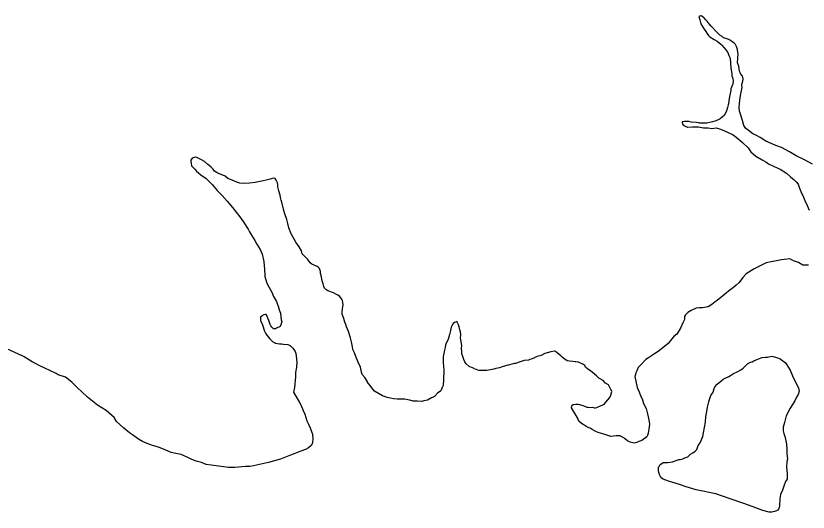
# Model space of a CAD drawing. Extents: x -83719 to 153526, y -11835 to 11446.
# Drawn here: x -2423.9 to -2338.6, y -807.1 to -753.7 of the extents above; entities that cross this region are included whole.
import ezdxf

# ---------------------------------------------------------------- set-up
doc = ezdxf.new("R2010")
doc.units = 0
doc.layers.add('Level 9', color=7, linetype='Continuous')

msp = doc.modelspace()

# ---------------------------------------------------------------- linework, layer by layer
at = {"layer": 'Level 9'}
for points in [[(-2338.084, -769.623), (-2338.963, -769.18), (-2339.843, -768.737), (-2340.588, -768.324), (-2341.435, -767.847), (-2342.042, -767.63), (-2342.548, -767.41), (-2343.122, -767.159), (-2343.733, -766.775), (-2344.139, -766.553), (-2344.511, -766.363), (-2345.022, -765.976), (-2345.261, -765.783), (-2345.503, -765.489), (-2345.652, -764.926), (-2345.837, -764.263), (-2345.946, -763.932), (-2345.991, -763.533), (-2345.97, -763.098), (-2345.887, -762.462), (-2345.77, -761.891), (-2345.684, -761.388), (-2345.691, -761.121), (-2345.662, -760.954), (-2345.603, -760.685), (-2345.576, -760.45), (-2345.652, -760.119), (-2345.72, -760.087), (-2345.895, -759.792), (-2345.93, -759.726), (-2346.006, -759.394), (-2346.048, -759.095), (-2346.158, -758.731), (-2346.139, -758.229), (-2346.118, -757.761), (-2346.123, -757.595), (-2346.165, -757.295), (-2346.274, -756.965), (-2346.379, -756.767), (-2346.551, -756.605), (-2346.687, -756.509), (-2347.095, -756.22), (-2347.33, -756.159), (-2347.667, -756.035), (-2347.837, -755.906), (-2348.075, -755.746), (-2348.521, -755.324), (-2348.9, -754.868), (-2349.003, -754.77), (-2349.243, -754.543), (-2349.451, -754.249), (-2349.589, -754.085), (-2349.83, -753.825), (-2349.966, -753.729), (-2350.101, -753.666), (-2350.134, -753.667), (-2350.332, -753.739), (-2350.258, -754.004), (-2350.222, -754.103), (-2350.11, -754.534), (-2349.936, -754.796), (-2349.761, -755.092), (-2349.587, -755.354), (-2349.482, -755.518), (-2349.308, -755.78), (-2349.171, -755.91), (-2348.695, -756.23), (-2348.358, -756.388), (-2347.982, -756.711), (-2347.879, -756.809), (-2347.604, -757.102), (-2347.431, -757.33), (-2347.223, -757.625), (-2347.114, -757.923), (-2346.973, -758.219), (-2346.924, -758.752), (-2346.91, -759.286), (-2346.832, -759.684), (-2346.793, -759.883), (-2346.786, -760.117), (-2346.714, -760.315), (-2346.639, -760.613), (-2346.695, -761.015), (-2346.758, -761.151)], [(-2346.758, -761.151), (-2346.881, -761.521), (-2346.908, -761.722), (-2347.024, -762.36), (-2347.111, -762.83), (-2347.136, -763.131), (-2347.166, -763.265), (-2347.258, -763.535), (-2347.318, -763.77), (-2347.412, -764.006), (-2347.602, -764.379), (-2347.797, -764.551), (-2348.058, -764.759), (-2348.321, -764.899), (-2348.618, -765.008), (-2348.849, -765.081), (-2349.147, -765.156), (-2349.479, -765.232), (-2349.745, -765.239), (-2350.28, -765.221), (-2350.38, -765.19), (-2350.581, -765.162), (-2351.15, -765.111), (-2351.418, -765.052), (-2351.719, -765.027), (-2351.852, -765.031), (-2351.886, -765.032), (-2352.085, -765.07), (-2352.118, -765.071), (-2352.149, -765.139), (-2352.112, -765.271), (-2352.043, -765.37), (-2351.941, -765.434), (-2351.94, -765.467), (-2351.804, -765.563), (-2351.568, -765.657), (-2351.535, -765.656), (-2351.002, -765.608), (-2350.368, -765.624), (-2349.832, -765.709), (-2349.332, -765.729), (-2348.93, -765.784), (-2348.464, -765.738), (-2347.994, -765.858), (-2347.588, -766.048), (-2347.183, -766.237), (-2346.642, -766.489), (-2346.131, -766.875), (-2345.653, -767.296), (-2345.036, -767.88), (-2344.757, -768.306), (-2344.211, -768.758), (-2343.533, -769.173), (-2343.126, -769.396), (-2342.854, -769.588), (-2342.245, -769.905), (-2341.57, -770.187), (-2340.892, -770.602), (-2340.481, -770.992), (-2340.071, -771.314), (-2339.865, -771.542), (-2339.657, -771.803), (-2339.512, -772.233), (-2339.37, -772.563), (-2339.085, -773.189), (-2338.942, -773.553), (-2338.66, -774.079), (-2338.446, -774.607)], [(-2395.761, -771.521), (-2395.833, -771.356), (-2395.937, -771.192), (-2396.106, -771.13), (-2396.371, -771.204), (-2396.47, -771.24), (-2396.768, -771.315), (-2397.364, -771.465), (-2397.729, -771.542), (-2398.093, -771.619), (-2398.692, -771.669), (-2399.225, -771.717), (-2399.76, -771.665), (-2400.062, -771.573), (-2400.569, -771.353), (-2401.041, -771.166), (-2401.314, -770.94), (-2402.124, -770.595), (-2402.463, -770.404), (-2402.636, -770.175), (-2402.877, -769.915), (-2403.183, -769.69), (-2403.56, -769.333), (-2403.864, -769.175), (-2404.372, -768.922), (-2404.573, -768.894), (-2404.87, -769.002), (-2405.031, -769.207), (-2405.027, -769.34), (-2404.988, -769.54), (-2404.947, -769.806), (-2404.604, -770.163), (-2404.397, -770.391), (-2403.953, -770.779), (-2403.375, -771.164), (-2402.724, -771.814), (-2402.205, -772.467), (-2401.656, -773.019), (-2401.106, -773.605), (-2400.554, -774.291), (-2399.758, -775.303), (-2399.377, -775.827), (-2398.854, -776.647), (-2398.713, -776.91), (-2398.503, -777.272), (-2398.12, -777.862), (-2397.909, -778.257), (-2397.56, -778.814), (-2397.345, -779.343), (-2397.157, -780.105), (-2397.144, -780.572), (-2397.101, -780.905), (-2397.095, -781.138), (-2397.052, -781.471), (-2397.045, -781.738), (-2396.858, -782.434), (-2396.613, -782.861), (-2396.438, -783.156), (-2396.297, -783.42), (-2396.118, -783.882), (-2395.802, -784.441), (-2395.549, -785.135), (-2395.583, -785.136), (-2395.439, -785.499), (-2395.367, -785.697), (-2395.323, -786.063), (-2395.281, -786.396), (-2395.243, -786.562), (-2395.302, -786.83), (-2395.395, -787.1), (-2395.394, -787.133), (-2395.789, -787.311), (-2395.822, -787.312), (-2395.92, -787.382), (-2396.121, -787.354), (-2396.292, -787.192), (-2396.396, -787.061), (-2396.467, -786.896), (-2396.577, -786.565), (-2396.613, -786.466), (-2396.72, -786.202), (-2396.792, -786.037), (-2396.863, -785.872), (-2396.93, -785.841), (-2396.998, -785.809), (-2397.164, -785.847), (-2397.295, -785.917), (-2397.393, -785.987), (-2397.523, -786.124), (-2397.514, -786.458), (-2397.301, -786.919), (-2397.081, -787.614), (-2396.975, -787.845), (-2396.836, -788.041), (-2396.525, -788.433), (-2396.182, -788.757), (-2396.013, -788.853), (-2395.911, -788.917), (-2395.71, -788.945), (-2395.476, -788.972), (-2395.242, -788.998)], [(-2377.843, -791.02), (-2377.833, -791.387), (-2377.787, -791.82), (-2377.777, -792.187), (-2377.835, -792.489), (-2377.829, -792.722), (-2377.821, -793.023), (-2377.846, -793.29), (-2377.875, -793.458), (-2377.969, -793.694), (-2378.126, -794.033), (-2378.452, -794.309), (-2378.776, -794.651), (-2378.907, -794.722), (-2379.105, -794.794), (-2379.532, -795.04), (-2379.93, -795.117), (-2380.161, -795.19), (-2380.629, -795.17), (-2381.096, -795.15), (-2381.432, -795.059), (-2381.668, -794.999), (-2381.969, -794.94), (-2382.803, -794.93), (-2383.204, -794.908), (-2383.539, -794.85), (-2383.875, -794.759), (-2384.178, -794.667), (-2384.381, -794.573), (-2385.261, -794.097), (-2385.539, -793.704), (-2385.608, -793.605), (-2385.746, -793.442), (-2385.919, -793.213), (-2386.024, -793.049), (-2386.058, -793.017), (-2386.303, -792.623), (-2386.579, -792.297), (-2386.653, -792.032), (-2386.768, -791.501), (-2387.017, -790.941), (-2387.267, -790.347), (-2387.411, -789.95), (-2387.588, -789.588), (-2387.629, -789.322), (-2387.744, -788.757), (-2387.823, -788.326), (-2388.042, -787.664), (-2388.256, -787.169), (-2388.33, -786.904), (-2388.437, -786.64), (-2388.548, -786.243), (-2388.728, -785.78), (-2388.735, -785.513), (-2388.65, -784.977), (-2388.622, -784.776), (-2388.662, -784.543), (-2388.702, -784.311), (-2388.772, -784.179), (-2389.015, -783.852), (-2389.184, -783.757), (-2389.421, -783.63), (-2389.658, -783.503), (-2389.76, -783.439), (-2390.164, -783.316), (-2390.265, -783.286), (-2390.503, -783.126), (-2390.64, -782.996), (-2390.712, -782.797), (-2390.786, -782.532), (-2390.859, -782.301), (-2390.932, -782.069), (-2390.974, -781.77), (-2391.015, -781.504), (-2391.051, -781.405), (-2391.056, -781.205), (-2391.166, -780.874), (-2391.303, -780.711), (-2391.439, -780.648), (-2392.013, -780.397), (-2392.183, -780.268), (-2392.426, -779.907), (-2393.044, -779.29), (-2393.12, -778.958), (-2393.365, -778.531), (-2393.712, -778.04), (-2394.237, -777.153), (-2394.456, -776.492), (-2394.569, -776.028), (-2394.681, -775.597), (-2394.898, -774.969), (-2395.008, -774.638), (-2395.196, -773.875), (-2395.306, -773.511), (-2395.381, -773.213), (-2395.421, -772.98), (-2395.534, -772.516), (-2395.646, -772.085), (-2395.653, -771.818), (-2395.691, -771.652), (-2395.761, -771.521)], [(-2338.548, -780.519), (-2339.149, -780.502), (-2339.623, -780.215), (-2340.129, -780.028), (-2340.534, -779.839), (-2341.432, -779.931), (-2343.09, -780.277), (-2344.373, -780.914), (-2345.226, -781.438), (-2345.614, -781.849), (-2346, -782.361), (-2346.325, -782.67), (-2346.619, -782.912), (-2347.141, -783.327), (-2347.402, -783.534), (-2348.347, -784.328)], [(-2348.347, -784.328), (-2348.577, -784.468), (-2348.936, -784.745), (-2349.329, -784.99), (-2349.926, -785.107), (-2350.293, -785.117), (-2350.625, -785.159), (-2351.152, -785.408), (-2351.513, -785.618), (-2351.773, -785.859), (-2351.868, -786.028), (-2351.892, -786.363), (-2352.049, -786.734), (-2352.299, -787.309), (-2352.715, -787.954), (-2353.042, -788.197), (-2353.235, -788.436), (-2353.621, -788.948), (-2354.046, -789.26), (-2354.731, -789.813), (-2355.124, -790.057), (-2355.746, -790.475), (-2356.041, -790.684), (-2356.593, -791.233), (-2356.851, -791.541), (-2357.008, -791.879), (-2357.135, -792.116), (-2357.164, -792.284), (-2357.225, -792.486), (-2356.958, -793.68), (-2356.78, -794.076), (-2356.601, -794.538), (-2356.388, -795), (-2356.277, -795.397), (-2355.994, -795.957), (-2355.915, -796.389), (-2355.802, -796.853), (-2355.688, -797.384), (-2355.647, -797.65), (-2355.732, -798.186), (-2355.787, -798.588), (-2355.88, -798.858), (-2355.943, -798.993), (-2356.466, -799.375), (-2356.597, -799.445), (-2356.795, -799.517), (-2356.994, -799.59), (-2357.292, -799.665), (-2357.593, -799.606), (-2357.728, -799.577), (-2358.032, -799.418), (-2358.203, -799.289), (-2358.339, -799.193), (-2358.408, -799.095), (-2358.476, -799.063), (-2358.779, -798.938), (-2358.814, -798.906), (-2359.081, -798.88), (-2359.248, -798.884), (-2359.812, -798.967), (-2359.913, -798.936), (-2360.25, -798.812), (-2360.654, -798.69), (-2361.192, -798.538), (-2361.361, -798.442), (-2361.834, -798.222), (-2362.039, -798.06), (-2362.173, -798.031), (-2362.512, -797.84), (-2362.953, -797.551), (-2363.261, -797.293), (-2363.403, -796.963), (-2363.649, -796.536), (-2363.824, -796.24), (-2364.034, -795.879), (-2364.037, -795.779), (-2364.006, -795.678), (-2363.942, -795.576), (-2363.877, -795.507), (-2363.811, -795.506), (-2363.578, -795.466), (-2363.478, -795.463), (-2363.344, -795.493), (-2362.942, -795.582), (-2362.705, -795.675), (-2362.537, -795.737), (-2362.402, -795.8), (-2362.235, -795.796), (-2362.001, -795.823), (-2361.801, -795.817), (-2361.599, -795.878), (-2361.499, -795.875), (-2361.334, -795.838), (-2360.839, -795.624), (-2360.74, -795.587), (-2360.609, -795.517), (-2360.477, -795.447), (-2360.349, -795.276), (-2360.123, -795.003), (-2359.929, -794.764), (-2359.804, -794.493)], [(-2359.804, -794.493), (-2359.714, -794.124), (-2359.751, -793.991), (-2359.82, -793.893), (-2359.926, -793.696), (-2359.997, -793.531), (-2360.067, -793.399), (-2360.373, -793.207), (-2360.647, -792.948), (-2361.088, -792.693), (-2361.362, -792.433), (-2361.806, -792.045), (-2362.011, -791.884), (-2362.282, -791.724), (-2362.522, -791.497), (-2362.626, -791.333), (-2362.831, -791.172), (-2363.135, -791.014), (-2363.203, -790.982), (-2363.304, -790.952), (-2363.371, -790.953), (-2363.571, -790.926), (-2363.638, -790.927), (-2363.906, -790.901), (-2364.274, -790.845), (-2364.508, -790.818), (-2364.644, -790.722), (-2364.848, -790.594), (-2365.053, -790.432), (-2365.156, -790.302), (-2365.191, -790.269), (-2365.6, -789.947), (-2365.77, -789.818), (-2365.838, -789.787), (-2365.871, -789.788), (-2366.27, -789.832), (-2366.932, -790.017), (-2367.227, -790.192), (-2367.458, -790.265), (-2367.723, -790.34), (-2367.987, -790.447), (-2368.019, -790.481), (-2368.283, -790.589), (-2368.515, -790.662), (-2368.679, -790.733), (-2369.145, -790.779), (-2369.575, -790.925), (-2370.07, -791.106), (-2370.17, -791.108), (-2370.998, -791.298), (-2371.395, -791.409), (-2371.792, -791.554), (-2372.19, -791.632), (-2372.421, -791.705), (-2372.985, -791.82), (-2373.15, -791.858), (-2373.55, -791.87), (-2373.885, -791.845), (-2374.018, -791.849), (-2374.186, -791.787), (-2374.388, -791.726), (-2374.557, -791.664), (-2374.592, -791.598), (-2374.996, -791.442), (-2375.064, -791.411), (-2375.372, -791.119), (-2375.511, -790.922), (-2375.652, -790.659), (-2375.76, -790.362), (-2375.835, -790.063), (-2375.841, -789.863), (-2375.886, -789.431), (-2375.859, -789.196), (-2375.939, -788.731), (-2375.983, -788.365), (-2375.958, -788.031), (-2376.001, -787.698), (-2376.037, -787.599), (-2376.074, -787.466), (-2376.15, -787.135), (-2376.222, -786.936), (-2376.293, -786.805), (-2376.399, -786.574), (-2376.398, -786.607), (-2376.465, -786.609), (-2376.63, -786.68), (-2376.794, -786.785), (-2376.919, -787.056), (-2376.982, -787.191), (-2377.072, -787.561), (-2377.194, -787.965), (-2377.283, -788.368), (-2377.343, -788.603), (-2377.535, -788.909), (-2377.596, -789.111), (-2377.655, -789.379), (-2377.713, -789.681), (-2377.804, -790.018), (-2377.861, -790.353), (-2377.855, -790.587), (-2377.843, -791.02)], [(-2429.333, -788.236), (-2428.726, -788.232), (-2427.742, -788.39), (-2426.408, -788.93), (-2424.884, -789.502), (-2423.216, -790.225)], [(-2395.242, -788.998), (-2395.041, -789.026), (-2394.573, -789.047), (-2394.404, -789.142), (-2394.302, -789.206), (-2394.029, -789.432), (-2393.924, -789.596), (-2393.785, -789.826), (-2393.712, -790.024), (-2393.672, -790.29), (-2393.62, -790.956), (-2393.638, -791.491), (-2393.756, -792.062), (-2393.752, -792.195), (-2393.743, -792.529), (-2393.878, -793.668), (-2393.964, -794.171), (-2393.332, -795.288), (-2393.192, -795.551), (-2392.942, -796.145), (-2392.764, -796.541), (-2392.543, -797.269), (-2392.367, -797.631), (-2392.189, -798.027), (-2392.044, -798.424), (-2391.936, -798.721), (-2391.888, -799.254), (-2391.914, -799.522), (-2391.943, -799.689), (-2392.069, -799.927), (-2392.363, -800.168), (-2392.69, -800.378), (-2393.187, -800.525), (-2394.308, -800.957), (-2395.364, -801.386), (-2396.654, -801.756), (-2398.278, -802.135), (-2398.677, -802.179), (-2399.143, -802.192), (-2400.275, -802.29), (-2400.974, -802.31), (-2402.849, -802.061), (-2403.385, -801.976), (-2403.858, -801.755), (-2404.462, -801.605), (-2404.9, -801.45), (-2405.272, -801.26), (-2406.049, -800.915), (-2406.653, -800.798), (-2407.123, -800.677), (-2407.697, -800.426), (-2408.506, -800.115), (-2409.145, -799.932), (-2409.718, -799.714), (-2410.224, -799.495), (-2410.665, -799.24), (-2411.311, -798.79), (-2411.617, -798.565), (-2412.232, -798.048), (-2412.677, -797.66), (-2413.019, -797.335), (-2413.264, -796.908), (-2414.152, -796.165), (-2415.069, -795.59), (-2416.16, -794.718), (-2416.742, -794.167), (-2417.222, -793.713), (-2417.84, -793.096), (-2418.521, -792.581), (-2419.295, -792.335), (-2419.533, -792.175), (-2420.749, -791.607), (-2421.29, -791.355), (-2421.831, -791.07), (-2422.103, -790.911), (-2422.951, -790.4), (-2423.216, -790.225)], [(-2349.819, -798.556), (-2349.617, -797.416), (-2349.567, -796.814), (-2349.51, -796.478), (-2349.395, -795.807), (-2349.277, -795.237), (-2349.185, -794.967), (-2349.029, -794.562), (-2348.806, -794.189), (-2348.684, -793.785), (-2348.622, -793.616), (-2348.363, -793.342), (-2348.168, -793.17), (-2347.972, -792.997), (-2347.711, -792.79), (-2347.514, -792.684), (-2347.119, -792.506), (-2346.922, -792.401), (-2346.594, -792.191), (-2346.299, -792.016), (-2346.133, -791.978), (-2345.805, -791.769), (-2345.577, -791.596), (-2345.089, -791.148), (-2344.76, -790.972), (-2344.595, -790.934), (-2344.431, -790.83), (-2344.168, -790.689), (-2343.805, -790.545), (-2343.639, -790.507), (-2343.507, -790.47), (-2343.175, -790.428), (-2342.941, -790.421), (-2342.478, -790.308), (-2342.343, -790.338), (-2342.176, -790.367), (-2341.872, -790.492), (-2341.604, -790.551), (-2341.432, -790.713), (-2341.057, -791.003), (-2340.869, -791.241)], [(-2340.869, -791.241), (-2340.519, -791.828), (-2340.265, -792.415), (-2339.963, -793.035), (-2339.599, -793.71)], [(-2339.599, -793.71), (-2339.538, -794.066), (-2339.661, -794.436), (-2339.819, -794.741), (-2340.009, -795.114), (-2340.521, -795.896), (-2340.931, -796.741), (-2341.052, -797.179), (-2341.112, -797.447), (-2341.264, -797.952), (-2341.253, -798.353), (-2341.178, -798.651), (-2341.033, -799.081), (-2340.913, -799.779), (-2340.865, -800.311), (-2340.852, -800.778), (-2340.801, -801.411), (-2340.861, -801.647), (-2340.91, -802.282), (-2340.869, -802.548), (-2340.823, -803.014), (-2340.817, -803.248), (-2340.842, -803.549), (-2341.001, -803.82), (-2341.188, -804.293), (-2341.342, -804.731), (-2341.529, -805.204), (-2341.617, -805.64), (-2341.662, -806.442), (-2341.69, -806.61), (-2341.752, -806.779), (-2341.816, -806.881), (-2341.981, -806.952), (-2342.179, -807.024), (-2342.477, -807.099), (-2342.777, -807.108), (-2343.449, -806.926), (-2344.325, -806.616), (-2345.37, -806.211), (-2346.952, -805.688), (-2348.502, -805.13), (-2350.614, -804.721), (-2351.691, -804.383), (-2352.431, -804.137), (-2353.239, -803.892), (-2353.508, -803.799), (-2353.878, -803.676), (-2354.182, -803.551), (-2354.351, -803.456), (-2354.352, -803.422), (-2354.457, -803.258), (-2354.562, -803.061), (-2354.599, -802.962), (-2354.636, -802.829), (-2354.674, -802.663), (-2354.675, -802.597), (-2354.685, -802.263), (-2354.62, -802.194), (-2354.492, -801.991), (-2354.328, -801.886), (-2354.165, -801.748), (-2353.998, -801.777), (-2353.665, -801.767), (-2353.167, -801.687), (-2352.507, -801.435), (-2352.34, -801.43), (-2352.075, -801.356), (-2351.845, -801.25), (-2351.514, -801.14), (-2351.222, -800.865), (-2350.992, -800.725), (-2350.73, -800.551), (-2350.536, -800.346), (-2350.414, -799.942), (-2350.189, -799.635), (-2349.907, -798.959), (-2349.819, -798.556)]]:
    msp.add_lwpolyline(points, dxfattribs=at)

doc.saveas('drawing.dxf')
